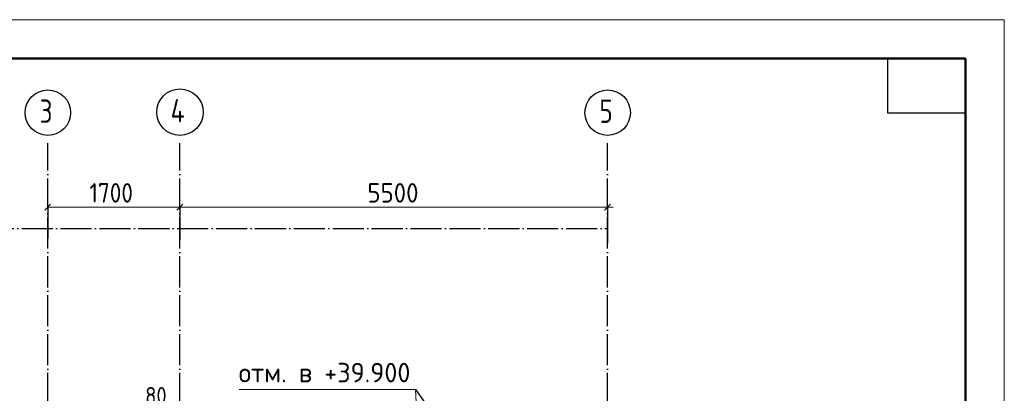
# Model space of a CAD drawing. Header units: millimetres. Extents: x -49773 to 2322955, y -3321 to 58485.
# Tile 486 of 580: x 1896963 to 1909627, y 22206 to 27010. Entities that reach past the tile are written whole.
import ezdxf

# ---------------------------------------------------------------- set-up
doc = ezdxf.new("R2010")
doc.units = ezdxf.units.MM
for name, pattern in [('______11', [500, 400, -50, 0, -50]), ('______3', [500, 400, -100]), ('______5', [1100, 800, -100, 100, -100])]:
    doc.linetypes.add(name, pattern=pattern)
for name, color, linetype, lineweight in [('Standard', 7, 'Continuous', 25), ('Балка_ общее', 7, '______3', 13), ('Высотная отметки_ общее', 7, 'Continuous', 13), ('Размерная линия_ общее', 7, 'Continuous', 13), ('тонкая', 7, 'Continuous', 25)]:
    doc.layers.add(name, color=color, linetype=linetype, lineweight=lineweight)
doc.layers.add('Осевая линия_ общее', color=7, linetype='______5', lineweight=13, true_color=0xa0a0a0)
doc.styles.add('ISOCPEUR', font='txt')

msp = doc.modelspace()

# ---------------------------------------------------------------- linework, layer by layer
at = {"layer": 'Standard', "color": 7, "linetype": 'Continuous', "lineweight": 13, "transparency": 33554687}
msp.add_lwpolyline([(1867626.9, -2690), (1909626.9, -2690), (1909626.9, 27010), (1867626.9, 27010), (1867626.9, -2690)], close=True, dxfattribs=at)
at = {"layer": 'Standard', "color": 7, "linetype": 'Continuous', "lineweight": 50, "transparency": 33554687}
msp.add_lwpolyline([(1869626.9, 26510), (1909126.9, 26510), (1909126.9, -2190), (1869626.9, -2190), (1869626.9, 26510)], close=True, dxfattribs=at)
at = {"layer": 'Standard', "color": 7, "linetype": 'Continuous', "lineweight": 25, "transparency": 33554687}
msp.add_lwpolyline([(1909126.9, 26510), (1909126.9, 25810), (1908126.9, 25810), (1908126.9, 26510), (1909126.9, 26510)], close=True, dxfattribs=at)
at = {"layer": 'Балка_ общее', "color": 251, "linetype": 'Continuous', "lineweight": -3, "true_color": 0x656565, "transparency": 33554687}
for p, q in [((1897322.8, 24598.5), (1897322.8, 24723.5)), ((1899022.8, 24598.5), (1899022.8, 24723.5)), ((1904522.8, 24598.5), (1904522.8, 24723.5)), ((1897322.8, 24598.5), (1897322.8, 24473.5)), ((1897322.8, 24598.5), (1897322.8, 24200.5)), ((1899022.8, 24598.5), (1899022.8, 24473.5)), ((1899022.8, 24598.5), (1899022.8, 24178.9)), ((1904522.8, 24598.5), (1904522.8, 24473.5)), ((1904522.8, 24598.5), (1904522.8, 24137.3))]:
    msp.add_line(p, q, dxfattribs=at)
at = {"layer": 'Балка_ общее', "color": 7, "linetype": 'Continuous', "lineweight": 25, "transparency": 33554687}
for p, q in [((1897285.3, 24561), (1897360.3, 24636)), ((1898985.3, 24561), (1899060.3, 24636)), ((1904485.3, 24561), (1904560.3, 24636))]:
    msp.add_line(p, q, dxfattribs=at)
at = {"layer": 'Балка_ общее', "color": 7, "linetype": 'Continuous', "lineweight": 13, "transparency": 33554687}
for p, q in [((1897322.8, 24598.5), (1899022.8, 24598.5)), ((1899022.8, 24598.5), (1904522.8, 24598.5)), ((1904522.8, 24598.5), (1904597.8, 24598.5))]:
    msp.add_line(p, q, dxfattribs=at)
at = {"layer": 'Высотная отметки_ общее', "color": 7, "linetype": 'Continuous', "lineweight": 13, "transparency": 33554687}
msp.add_lwpolyline([(1902114.7, 21134.3), (1902055.8, 22255.8), (1899787.7, 22255.8)], dxfattribs=at)
at = {"layer": 'Осевая линия_ общее', "color": 253, "linetype": '______11', "lineweight": -3, "true_color": 0xa0a0a0, "transparency": 33554687}
for p, q in [((1897322.8, 15567), (1897322.8, 25421.1)), ((1899022.8, 15567), (1899022.8, 25421.1)), ((1904522.8, 15567), (1904522.8, 25421.1)), ((1893987.7, 24324.1), (1904522.8, 24324.1))]:
    msp.add_line(p, q, dxfattribs=at)
at = {"layer": 'Осевая линия_ общее', "color": 7, "linetype": 'Continuous', "lineweight": 25, "transparency": 33554687}
for centre, radius in [((1897325.2, 25814), 292.4), ((1899024, 25820.4), 298.8), ((1904525.2, 25814), 292.4)]:
    msp.add_circle(centre, radius, dxfattribs=at)
at = {"layer": 'тонкая'}
msp.add_line((1902055.8, 22255.8), (1903635.5, 20025.3), dxfattribs=at)

# ---------------------------------------------------------------- texts
at = {"layer": 'Балка_ общее', "color": 7, "linetype": 'Continuous', "lineweight": 25, "transparency": 33554687, "char_height": 250, "attachment_point": 7, "style": 'ISOCPEUR'}
for s, insert, width in [('\\W0.87;1700', (1897860.3, 24658.5), 757.842), ('\\W0.93;5500', (1901435.3, 24658.5), 816.012)]:
    msp.add_mtext(s, dxfattribs=dict(at, insert=insert, width=width))
at = {"layer": 'Высотная отметки_ общее', "color": 7, "linetype": 'Continuous', "lineweight": 25, "transparency": 33554687, "insert": (1899780.8, 22347.5), "char_height": 250, "width": 2395.897, "attachment_point": 7, "style": 'ISOCPEUR'}
msp.add_mtext('{\\W0.9800;отм. в +39.900}', dxfattribs=at)
at = {"layer": 'Осевая линия_ общее', "color": 7, "linetype": 'Continuous', "lineweight": 25, "transparency": 33554687, "char_height": 300, "attachment_point": 7, "style": 'ISOCPEUR'}
for s, insert, width in [('\\W0.78;3', (1897220.2, 25683.5), 326.416), ('\\W0.80;4', (1898904, 25689.9), 359.83), ('\\W0.78;5', (1904420.2, 25683.5), 326.407)]:
    msp.add_mtext(s, dxfattribs=dict(at, insert=insert, width=width))
at = {"layer": 'Размерная линия_ общее', "color": 7, "linetype": 'Continuous', "lineweight": 25, "transparency": 33554687, "insert": (1898576.9, 22067.5), "char_height": 220, "width": 403.932, "attachment_point": 7, "style": 'ISOCPEUR'}
msp.add_mtext('\\W0.87;80', dxfattribs=at)

doc.saveas('drawing.dxf')
